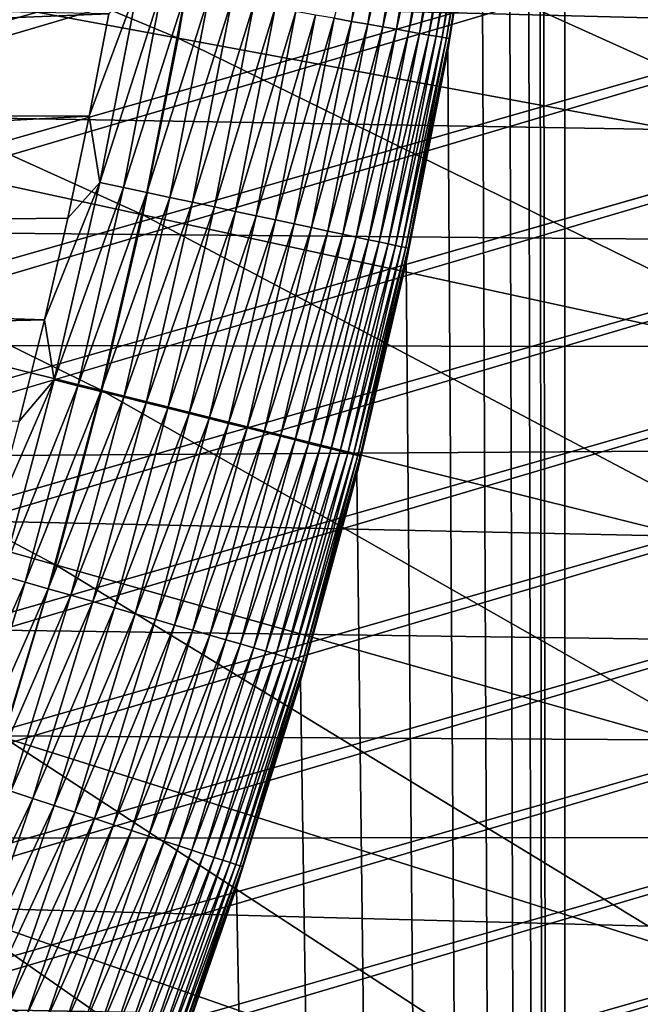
# Model space of a CAD drawing. Header units: millimetres. Extents: x -50 to 50, y -50 to 50.
# Tile 265 of 562: x 8.2 to 9.1, y -3 to -1.5. Entities that reach past the tile are written whole.
import ezdxf

# ---------------------------------------------------------------- set-up
doc = ezdxf.new("R2010")
doc.units = ezdxf.units.MM
doc.header["$LTSCALE"] = 65.185185
for name, color, linetype in [('1', 7, 'CONTINUOUS'), ('2', 7, 'CONTINUOUS'), ('24', 7, 'CONTINUOUS'), ('3', 7, 'CONTINUOUS'), ('37', 7, 'CONTINUOUS'), ('5', 7, 'CONTINUOUS'), ('89', 7, 'CONTINUOUS')]:
    doc.layers.add(name, color=color, linetype=linetype)

msp = doc.modelspace()

# ---------------------------------------------------------------- linework, layer by layer
at = {"layer": '1', "color": 7, "linetype": 'Continuous', "true_color": 0xf5f5f5}
for points in [[(29.2184, -1.3603), (29.1788, -2.0398), (4.9902, -1.4263), (29.2184, -1.3603)], [(4.9902, -1.4263), (29.1788, -2.0398), (4.9295, -1.6236), (4.9902, -1.4263)], [(4.9295, -1.6236), (29.1788, -2.0398), (4.8611, -1.8183), (4.9295, -1.6236)], [(4.8611, -1.8183), (29.1788, -2.0398), (4.7849, -2.0101), (4.8611, -1.8183)], [(4.7849, -2.0101), (29.1788, -2.0398), (4.7012, -2.1988), (4.7849, -2.0101)], [(29.1788, -2.0398), (29.1234, -2.7183), (4.7012, -2.1988), (29.1788, -2.0398)], [(4.7012, -2.1988), (29.1234, -2.7183), (4.6101, -2.3839), (4.7012, -2.1988)], [(4.6101, -2.3839), (29.1234, -2.7183), (4.5117, -2.5654), (4.6101, -2.3839)], [(4.5117, -2.5654), (29.1234, -2.7183), (4.4061, -2.7427), (4.5117, -2.5654)], [(29.1234, -2.7183), (29.0523, -3.3952), (4.4061, -2.7427), (29.1234, -2.7183)], [(4.4061, -2.7427), (29.0523, -3.3952), (4.2936, -2.9157), (4.4061, -2.7427)], [(4.2936, -2.9157), (29.0523, -3.3952), (4.1743, -3.0841), (4.2936, -2.9157)]]:
    msp.add_3dface(points, dxfattribs=at)
at = {"layer": '2', "color": 7, "linetype": 'Continuous', "true_color": 0xf5f5f5}
for points in [[(9.0311, -27.8209, 4.3), (9.0332, 21.9781, 4.3), (9, 0, 4.3), (9.0311, -27.8209, 4.3)], [(9.6708, -27.605, 4.3), (9.0332, 21.9781, 4.3), (9.0311, -27.8209, 4.3), (9.6708, -27.605, 4.3)], [(9.0893, 21.8128, 4.3), (9.0332, 21.9781, 4.3), (9.6708, -27.605, 4.3), (9.0893, 21.8128, 4.3)], [(9.1526, 21.6502, 4.3), (9.0893, 21.8128, 4.3), (9.6708, -27.605, 4.3), (9.1526, 21.6502, 4.3)], [(9, 0, 4.3), (8.9944, -0.3178, 4.3), (9.0311, -27.8209, 4.3), (9, 0, 4.3)], [(8.9944, -0.3178, 4.3), (8.9776, -0.6348, 4.3), (9.0311, -27.8209, 4.3), (8.9944, -0.3178, 4.3)], [(8.9776, -0.6348, 4.3), (8.9496, -0.9513, 4.3), (9.0311, -27.8209, 4.3), (8.9776, -0.6348, 4.3)], [(8.9496, -0.9513, 4.3), (8.9104, -1.2665, 4.3), (9.0311, -27.8209, 4.3), (8.9496, -0.9513, 4.3)], [(8.9104, -1.2665, 4.3), (8.8602, -1.5802, 4.3), (9.0311, -27.8209, 4.3), (8.9104, -1.2665, 4.3)], [(8.8602, -1.5802, 4.3), (8.7989, -1.8919, 4.3), (9.0311, -27.8209, 4.3), (8.8602, -1.5802, 4.3)], [(8.7989, -1.8919, 4.3), (8.7266, -2.2013, 4.3), (9.0311, -27.8209, 4.3), (8.7989, -1.8919, 4.3)], [(8.7266, -2.2013, 4.3), (8.6435, -2.5079, 4.3), (9.0311, -27.8209, 4.3), (8.7266, -2.2013, 4.3)], [(8.6435, -2.5079, 4.3), (8.5496, -2.8113, 4.3), (9.0311, -27.8209, 4.3), (8.6435, -2.5079, 4.3)], [(8.5496, -2.8113, 4.3), (8.4451, -3.1113, 4.3), (9.0311, -27.8209, 4.3), (8.5496, -2.8113, 4.3)]]:
    msp.add_3dface(points, dxfattribs=at)
at = {"layer": '24', "color": 7, "linetype": 'Continuous', "true_color": 0xf5f5f5}
for points in [[(8.7671, -1.2321, 10.5538), (8.693, -1.5328, 10.5781), (8.7188, -1.5374, 10.5538), (8.7671, -1.2321, 10.5538)], [(8.7671, -1.2321, 10.5538), (8.7188, -1.5374, 10.5538), (8.7913, -1.2355, 10.5277), (8.7671, -1.2321, 10.5538)], [(8.7913, -1.2355, 10.5277), (8.7188, -1.5374, 10.5538), (8.7428, -1.5416, 10.5277), (8.7913, -1.2355, 10.5277)], [(8.7913, -1.2355, 10.5277), (8.7428, -1.5416, 10.5277), (8.8135, -1.2387, 10.4999), (8.7913, -1.2355, 10.5277)], [(8.8135, -1.2387, 10.4999), (8.7428, -1.5416, 10.5277), (8.7649, -1.5455, 10.4999), (8.8135, -1.2387, 10.4999)], [(8.8135, -1.2387, 10.4999), (8.7649, -1.5455, 10.4999), (8.8337, -1.2415, 10.4705), (8.8135, -1.2387, 10.4999)], [(8.8337, -1.2415, 10.4705), (8.7649, -1.5455, 10.4999), (8.785, -1.549, 10.4705), (8.8337, -1.2415, 10.4705)], [(8.8337, -1.2415, 10.4705), (8.785, -1.549, 10.4705), (8.8517, -1.244, 10.4398), (8.8337, -1.2415, 10.4705)], [(8.8517, -1.244, 10.4398), (8.785, -1.549, 10.4705), (8.8029, -1.5522, 10.4398), (8.8517, -1.244, 10.4398)], [(8.8517, -1.244, 10.4398), (8.8029, -1.5522, 10.4398), (8.8676, -1.2463, 10.4079), (8.8517, -1.244, 10.4398)], [(8.8676, -1.2463, 10.4079), (8.8029, -1.5522, 10.4398), (8.8187, -1.555, 10.4079), (8.8676, -1.2463, 10.4079)], [(8.8676, -1.2463, 10.4079), (8.8187, -1.555, 10.4079), (8.8811, -1.2482, 10.3749), (8.8676, -1.2463, 10.4079)], [(8.8811, -1.2482, 10.3749), (8.8187, -1.555, 10.4079), (8.8322, -1.5574, 10.3749), (8.8811, -1.2482, 10.3749)], [(8.8811, -1.2482, 10.3749), (8.8322, -1.5574, 10.3749), (8.8923, -1.2497, 10.341), (8.8811, -1.2482, 10.3749)], [(8.8923, -1.2497, 10.341), (8.8322, -1.5574, 10.3749), (8.8433, -1.5593, 10.341), (8.8923, -1.2497, 10.341)], [(8.8923, -1.2497, 10.341), (8.8433, -1.5593, 10.341), (8.9011, -1.251, 10.3064), (8.8923, -1.2497, 10.341)], [(8.9011, -1.251, 10.3064), (8.8433, -1.5593, 10.341), (8.852, -1.5608, 10.3064), (8.9011, -1.251, 10.3064)], [(8.9011, -1.251, 10.3064), (8.852, -1.5608, 10.3064), (8.9074, -1.2518, 10.2712), (8.9011, -1.251, 10.3064)], [(8.9074, -1.2518, 10.2712), (8.852, -1.5608, 10.3064), (8.8583, -1.5619, 10.2712), (8.9074, -1.2518, 10.2712)], [(8.9074, -1.2518, 10.2712), (8.8583, -1.5619, 10.2712), (8.9112, -1.2524, 10.2357), (8.9074, -1.2518, 10.2712)], [(8.9112, -1.2524, 10.2357), (8.8583, -1.5619, 10.2712), (8.862, -1.5626, 10.2357), (8.9112, -1.2524, 10.2357)], [(8.9104, -1.2665, 10.2), (8.9112, -1.2524, 10.2357), (8.862, -1.5626, 10.2357), (8.9104, -1.2665, 10.2)], [(8.8602, -1.5802, 10.2), (8.9104, -1.2665, 10.2), (8.862, -1.5626, 10.2357), (8.8602, -1.5802, 10.2)], [(8.4053, -1.4821, 10.6988), (8.333, -1.6767, 10.7), (8.3484, -1.7745, 10.6988), (8.4053, -1.4821, 10.6988)], [(8.3619, -1.526, 10.7), (8.333, -1.6767, 10.7), (8.4053, -1.4821, 10.6988), (8.3619, -1.526, 10.7)], [(8.4053, -1.4821, 10.6988), (8.3484, -1.7745, 10.6988), (8.4403, -1.4882, 10.695), (8.4053, -1.4821, 10.6988)], [(8.4403, -1.4882, 10.695), (8.3484, -1.7745, 10.6988), (8.3832, -1.7819, 10.695), (8.4403, -1.4882, 10.695)], [(8.4403, -1.4882, 10.695), (8.3832, -1.7819, 10.695), (8.4749, -1.4944, 10.6887), (8.4403, -1.4882, 10.695)], [(8.4749, -1.4944, 10.6887), (8.3832, -1.7819, 10.695), (8.4176, -1.7892, 10.6887), (8.4749, -1.4944, 10.6887)], [(8.4749, -1.4944, 10.6887), (8.4176, -1.7892, 10.6887), (8.509, -1.5004, 10.6799), (8.4749, -1.4944, 10.6887)], [(8.509, -1.5004, 10.6799), (8.4176, -1.7892, 10.6887), (8.4515, -1.7964, 10.6799), (8.509, -1.5004, 10.6799)], [(8.509, -1.5004, 10.6799), (8.4515, -1.7964, 10.6799), (8.5424, -1.5063, 10.6687), (8.509, -1.5004, 10.6799)], [(8.5424, -1.5063, 10.6687), (8.4515, -1.7964, 10.6799), (8.4846, -1.8035, 10.6687), (8.5424, -1.5063, 10.6687)], [(8.5424, -1.5063, 10.6687), (8.4846, -1.8035, 10.6687), (8.5749, -1.512, 10.655), (8.5424, -1.5063, 10.6687)], [(8.5749, -1.512, 10.655), (8.4846, -1.8035, 10.6687), (8.5169, -1.8103, 10.655), (8.5749, -1.512, 10.655)], [(8.5749, -1.512, 10.655), (8.5169, -1.8103, 10.655), (8.6064, -1.5175, 10.6391), (8.5749, -1.512, 10.655)], [(8.6064, -1.5175, 10.6391), (8.5169, -1.8103, 10.655), (8.5482, -1.817, 10.6391), (8.6064, -1.5175, 10.6391)], [(8.6064, -1.5175, 10.6391), (8.5482, -1.817, 10.6391), (8.6367, -1.5229, 10.6209), (8.6064, -1.5175, 10.6391)], [(8.6367, -1.5229, 10.6209), (8.5482, -1.817, 10.6391), (8.5783, -1.8234, 10.6209), (8.6367, -1.5229, 10.6209)], [(8.6367, -1.5229, 10.6209), (8.5783, -1.8234, 10.6209), (8.6656, -1.528, 10.6005), (8.6367, -1.5229, 10.6209)], [(8.6656, -1.528, 10.6005), (8.5783, -1.8234, 10.6209), (8.607, -1.8295, 10.6005), (8.6656, -1.528, 10.6005)], [(8.6656, -1.528, 10.6005), (8.607, -1.8295, 10.6005), (8.693, -1.5328, 10.5781), (8.6656, -1.528, 10.6005)], [(8.693, -1.5328, 10.5781), (8.607, -1.8295, 10.6005), (8.6342, -1.8353, 10.5781), (8.693, -1.5328, 10.5781)], [(8.693, -1.5328, 10.5781), (8.6342, -1.8353, 10.5781), (8.7188, -1.5374, 10.5538), (8.693, -1.5328, 10.5781)], [(8.7188, -1.5374, 10.5538), (8.6342, -1.8353, 10.5781), (8.6598, -1.8407, 10.5538), (8.7188, -1.5374, 10.5538)], [(8.7188, -1.5374, 10.5538), (8.6598, -1.8407, 10.5538), (8.7428, -1.5416, 10.5277), (8.7188, -1.5374, 10.5538)], [(8.7428, -1.5416, 10.5277), (8.6598, -1.8407, 10.5538), (8.6837, -1.8458, 10.5277), (8.7428, -1.5416, 10.5277)], [(8.7428, -1.5416, 10.5277), (8.6837, -1.8458, 10.5277), (8.7649, -1.5455, 10.4999), (8.7428, -1.5416, 10.5277)], [(8.7649, -1.5455, 10.4999), (8.6837, -1.8458, 10.5277), (8.7056, -1.8504, 10.4999), (8.7649, -1.5455, 10.4999)], [(8.7649, -1.5455, 10.4999), (8.7056, -1.8504, 10.4999), (8.785, -1.549, 10.4705), (8.7649, -1.5455, 10.4999)], [(8.785, -1.549, 10.4705), (8.7056, -1.8504, 10.4999), (8.7256, -1.8547, 10.4705), (8.785, -1.549, 10.4705)], [(8.785, -1.549, 10.4705), (8.7256, -1.8547, 10.4705), (8.8029, -1.5522, 10.4398), (8.785, -1.549, 10.4705)], [(8.8029, -1.5522, 10.4398), (8.7256, -1.8547, 10.4705), (8.7434, -1.8585, 10.4398), (8.8029, -1.5522, 10.4398)], [(8.8029, -1.5522, 10.4398), (8.7434, -1.8585, 10.4398), (8.8187, -1.555, 10.4079), (8.8029, -1.5522, 10.4398)], [(8.8187, -1.555, 10.4079), (8.7434, -1.8585, 10.4398), (8.7591, -1.8618, 10.4079), (8.8187, -1.555, 10.4079)], [(8.8187, -1.555, 10.4079), (8.7591, -1.8618, 10.4079), (8.8322, -1.5574, 10.3749), (8.8187, -1.555, 10.4079)], [(8.8322, -1.5574, 10.3749), (8.7591, -1.8618, 10.4079), (8.7724, -1.8646, 10.3749), (8.8322, -1.5574, 10.3749)], [(8.8322, -1.5574, 10.3749), (8.7724, -1.8646, 10.3749), (8.8433, -1.5593, 10.341), (8.8322, -1.5574, 10.3749)], [(8.8433, -1.5593, 10.341), (8.7724, -1.8646, 10.3749), (8.7835, -1.867, 10.341), (8.8433, -1.5593, 10.341)], [(8.8433, -1.5593, 10.341), (8.7835, -1.867, 10.341), (8.852, -1.5608, 10.3064), (8.8433, -1.5593, 10.341)], [(8.852, -1.5608, 10.3064), (8.7835, -1.867, 10.341), (8.7921, -1.8688, 10.3064), (8.852, -1.5608, 10.3064)], [(8.852, -1.5608, 10.3064), (8.7921, -1.8688, 10.3064), (8.8583, -1.5619, 10.2712), (8.852, -1.5608, 10.3064)], [(8.8583, -1.5619, 10.2712), (8.7921, -1.8688, 10.3064), (8.7983, -1.8701, 10.2712), (8.8583, -1.5619, 10.2712)], [(8.8583, -1.5619, 10.2712), (8.7983, -1.8701, 10.2712), (8.862, -1.5626, 10.2357), (8.8583, -1.5619, 10.2712)], [(8.862, -1.5626, 10.2357), (8.7983, -1.8701, 10.2712), (8.8021, -1.8709, 10.2357), (8.862, -1.5626, 10.2357)], [(8.8602, -1.5802, 10.2), (8.862, -1.5626, 10.2357), (8.8021, -1.8709, 10.2357), (8.8602, -1.5802, 10.2)], [(8.7989, -1.8919, 10.2), (8.8602, -1.5802, 10.2), (8.8021, -1.8709, 10.2357), (8.7989, -1.8919, 10.2)], [(8.333, -1.6767, 10.7), (8.3014, -1.8269, 10.7), (8.3484, -1.7745, 10.6988), (8.333, -1.6767, 10.7)], [(8.3484, -1.7745, 10.6988), (8.267, -1.9765, 10.7), (8.2814, -2.0648, 10.6988), (8.3484, -1.7745, 10.6988)], [(8.3014, -1.8269, 10.7), (8.267, -1.9765, 10.7), (8.3484, -1.7745, 10.6988), (8.3014, -1.8269, 10.7)], [(8.3484, -1.7745, 10.6988), (8.2814, -2.0648, 10.6988), (8.3832, -1.7819, 10.695), (8.3484, -1.7745, 10.6988)], [(8.3832, -1.7819, 10.695), (8.2814, -2.0648, 10.6988), (8.3159, -2.0734, 10.695), (8.3832, -1.7819, 10.695)], [(8.3832, -1.7819, 10.695), (8.3159, -2.0734, 10.695), (8.4176, -1.7892, 10.6887), (8.3832, -1.7819, 10.695)], [(8.4176, -1.7892, 10.6887), (8.3159, -2.0734, 10.695), (8.35, -2.0819, 10.6887), (8.4176, -1.7892, 10.6887)], [(8.4176, -1.7892, 10.6887), (8.35, -2.0819, 10.6887), (8.4515, -1.7964, 10.6799), (8.4176, -1.7892, 10.6887)], [(8.4515, -1.7964, 10.6799), (8.35, -2.0819, 10.6887), (8.3836, -2.0903, 10.6799), (8.4515, -1.7964, 10.6799)], [(8.4515, -1.7964, 10.6799), (8.3836, -2.0903, 10.6799), (8.4846, -1.8035, 10.6687), (8.4515, -1.7964, 10.6799)], [(8.4846, -1.8035, 10.6687), (8.3836, -2.0903, 10.6799), (8.4165, -2.0985, 10.6687), (8.4846, -1.8035, 10.6687)], [(8.4846, -1.8035, 10.6687), (8.4165, -2.0985, 10.6687), (8.5169, -1.8103, 10.655), (8.4846, -1.8035, 10.6687)], [(8.5169, -1.8103, 10.655), (8.4165, -2.0985, 10.6687), (8.4486, -2.1065, 10.655), (8.5169, -1.8103, 10.655)], [(8.5169, -1.8103, 10.655), (8.4486, -2.1065, 10.655), (8.5482, -1.817, 10.6391), (8.5169, -1.8103, 10.655)], [(8.5482, -1.817, 10.6391), (8.4486, -2.1065, 10.655), (8.4796, -2.1142, 10.6391), (8.5482, -1.817, 10.6391)], [(8.5482, -1.817, 10.6391), (8.4796, -2.1142, 10.6391), (8.5783, -1.8234, 10.6209), (8.5482, -1.817, 10.6391)], [(8.5783, -1.8234, 10.6209), (8.4796, -2.1142, 10.6391), (8.5094, -2.1216, 10.6209), (8.5783, -1.8234, 10.6209)], [(8.5783, -1.8234, 10.6209), (8.5094, -2.1216, 10.6209), (8.607, -1.8295, 10.6005), (8.5783, -1.8234, 10.6209)], [(8.607, -1.8295, 10.6005), (8.5094, -2.1216, 10.6209), (8.5379, -2.1287, 10.6005), (8.607, -1.8295, 10.6005)], [(8.607, -1.8295, 10.6005), (8.5379, -2.1287, 10.6005), (8.6342, -1.8353, 10.5781), (8.607, -1.8295, 10.6005)], [(8.6342, -1.8353, 10.5781), (8.5379, -2.1287, 10.6005), (8.5649, -2.1355, 10.5781), (8.6342, -1.8353, 10.5781)], [(8.6342, -1.8353, 10.5781), (8.5649, -2.1355, 10.5781), (8.6598, -1.8407, 10.5538), (8.6342, -1.8353, 10.5781)], [(8.6598, -1.8407, 10.5538), (8.5649, -2.1355, 10.5781), (8.5903, -2.1418, 10.5538), (8.6598, -1.8407, 10.5538)], [(8.6598, -1.8407, 10.5538), (8.5903, -2.1418, 10.5538), (8.6837, -1.8458, 10.5277), (8.6598, -1.8407, 10.5538)], [(8.6837, -1.8458, 10.5277), (8.5903, -2.1418, 10.5538), (8.614, -2.1477, 10.5277), (8.6837, -1.8458, 10.5277)], [(8.6837, -1.8458, 10.5277), (8.614, -2.1477, 10.5277), (8.7056, -1.8504, 10.4999), (8.6837, -1.8458, 10.5277)], [(8.7056, -1.8504, 10.4999), (8.614, -2.1477, 10.5277), (8.6357, -2.1531, 10.4999), (8.7056, -1.8504, 10.4999)], [(8.7056, -1.8504, 10.4999), (8.6357, -2.1531, 10.4999), (8.7256, -1.8547, 10.4705), (8.7056, -1.8504, 10.4999)], [(8.7256, -1.8547, 10.4705), (8.6357, -2.1531, 10.4999), (8.6555, -2.1581, 10.4705), (8.7256, -1.8547, 10.4705)], [(8.7256, -1.8547, 10.4705), (8.6555, -2.1581, 10.4705), (8.7434, -1.8585, 10.4398), (8.7256, -1.8547, 10.4705)], [(8.7434, -1.8585, 10.4398), (8.6555, -2.1581, 10.4705), (8.6732, -2.1625, 10.4398), (8.7434, -1.8585, 10.4398)], [(8.7434, -1.8585, 10.4398), (8.6732, -2.1625, 10.4398), (8.7591, -1.8618, 10.4079), (8.7434, -1.8585, 10.4398)], [(8.7591, -1.8618, 10.4079), (8.6732, -2.1625, 10.4398), (8.6887, -2.1663, 10.4079), (8.7591, -1.8618, 10.4079)], [(8.7591, -1.8618, 10.4079), (8.6887, -2.1663, 10.4079), (8.7724, -1.8646, 10.3749), (8.7591, -1.8618, 10.4079)], [(8.7724, -1.8646, 10.3749), (8.6887, -2.1663, 10.4079), (8.702, -2.1697, 10.3749), (8.7724, -1.8646, 10.3749)], [(8.7724, -1.8646, 10.3749), (8.702, -2.1697, 10.3749), (8.7835, -1.867, 10.341), (8.7724, -1.8646, 10.3749)], [(8.7835, -1.867, 10.341), (8.702, -2.1697, 10.3749), (8.713, -2.1724, 10.341), (8.7835, -1.867, 10.341)], [(8.7835, -1.867, 10.341), (8.713, -2.1724, 10.341), (8.7921, -1.8688, 10.3064), (8.7835, -1.867, 10.341)], [(8.7921, -1.8688, 10.3064), (8.713, -2.1724, 10.341), (8.7216, -2.1745, 10.3064), (8.7921, -1.8688, 10.3064)], [(8.7921, -1.8688, 10.3064), (8.7216, -2.1745, 10.3064), (8.7983, -1.8701, 10.2712), (8.7921, -1.8688, 10.3064)], [(8.7983, -1.8701, 10.2712), (8.7216, -2.1745, 10.3064), (8.7277, -2.1761, 10.2712), (8.7983, -1.8701, 10.2712)], [(8.7983, -1.8701, 10.2712), (8.7277, -2.1761, 10.2712), (8.8021, -1.8709, 10.2357), (8.7983, -1.8701, 10.2712)], [(8.8021, -1.8709, 10.2357), (8.7277, -2.1761, 10.2712), (8.7314, -2.177, 10.2357), (8.8021, -1.8709, 10.2357)], [(8.7989, -1.8919, 10.2), (8.8021, -1.8709, 10.2357), (8.7314, -2.177, 10.2357), (8.7989, -1.8919, 10.2)], [(8.7267, -2.2013, 10.2), (8.7989, -1.8919, 10.2), (8.7314, -2.177, 10.2357), (8.7267, -2.2013, 10.2)], [(8.267, -1.9765, 10.7), (8.23, -2.1254, 10.7), (8.2814, -2.0648, 10.6988), (8.267, -1.9765, 10.7)], [(8.2814, -2.0648, 10.6988), (8.1903, -2.2736, 10.7), (8.2043, -2.3526, 10.6988), (8.2814, -2.0648, 10.6988)], [(8.23, -2.1254, 10.7), (8.1903, -2.2736, 10.7), (8.2814, -2.0648, 10.6988), (8.23, -2.1254, 10.7)], [(8.2814, -2.0648, 10.6988), (8.2043, -2.3526, 10.6988), (8.3159, -2.0734, 10.695), (8.2814, -2.0648, 10.6988)], [(8.3159, -2.0734, 10.695), (8.2043, -2.3526, 10.6988), (8.2385, -2.3623, 10.695), (8.3159, -2.0734, 10.695)], [(8.3159, -2.0734, 10.695), (8.2385, -2.3623, 10.695), (8.35, -2.0819, 10.6887), (8.3159, -2.0734, 10.695)], [(8.35, -2.0819, 10.6887), (8.2385, -2.3623, 10.695), (8.2723, -2.372, 10.6887), (8.35, -2.0819, 10.6887)], [(8.35, -2.0819, 10.6887), (8.2723, -2.372, 10.6887), (8.3836, -2.0903, 10.6799), (8.35, -2.0819, 10.6887)], [(8.3836, -2.0903, 10.6799), (8.2723, -2.372, 10.6887), (8.3056, -2.3816, 10.6799), (8.3836, -2.0903, 10.6799)], [(8.3836, -2.0903, 10.6799), (8.3056, -2.3816, 10.6799), (8.4165, -2.0985, 10.6687), (8.3836, -2.0903, 10.6799)], [(8.4165, -2.0985, 10.6687), (8.3056, -2.3816, 10.6799), (8.3382, -2.3909, 10.6687), (8.4165, -2.0985, 10.6687)], [(8.4165, -2.0985, 10.6687), (8.3382, -2.3909, 10.6687), (8.4486, -2.1065, 10.655), (8.4165, -2.0985, 10.6687)], [(8.4486, -2.1065, 10.655), (8.3382, -2.3909, 10.6687), (8.3699, -2.4, 10.655), (8.4486, -2.1065, 10.655)], [(8.4486, -2.1065, 10.655), (8.3699, -2.4, 10.655), (8.4796, -2.1142, 10.6391), (8.4486, -2.1065, 10.655)], [(8.4796, -2.1142, 10.6391), (8.3699, -2.4, 10.655), (8.4006, -2.4088, 10.6391), (8.4796, -2.1142, 10.6391)], [(8.4796, -2.1142, 10.6391), (8.4006, -2.4088, 10.6391), (8.5094, -2.1216, 10.6209), (8.4796, -2.1142, 10.6391)], [(8.5094, -2.1216, 10.6209), (8.4006, -2.4088, 10.6391), (8.4302, -2.4173, 10.6209), (8.5094, -2.1216, 10.6209)], [(8.5094, -2.1216, 10.6209), (8.4302, -2.4173, 10.6209), (8.5379, -2.1287, 10.6005), (8.5094, -2.1216, 10.6209)], [(8.5379, -2.1287, 10.6005), (8.4302, -2.4173, 10.6209), (8.4584, -2.4254, 10.6005), (8.5379, -2.1287, 10.6005)], [(8.5379, -2.1287, 10.6005), (8.4584, -2.4254, 10.6005), (8.5649, -2.1355, 10.5781), (8.5379, -2.1287, 10.6005)], [(8.5649, -2.1355, 10.5781), (8.4584, -2.4254, 10.6005), (8.4852, -2.4331, 10.5781), (8.5649, -2.1355, 10.5781)], [(8.5649, -2.1355, 10.5781), (8.4852, -2.4331, 10.5781), (8.5903, -2.1418, 10.5538), (8.5649, -2.1355, 10.5781)], [(8.5903, -2.1418, 10.5538), (8.4852, -2.4331, 10.5781), (8.5103, -2.4403, 10.5538), (8.5903, -2.1418, 10.5538)], [(8.5903, -2.1418, 10.5538), (8.5103, -2.4403, 10.5538), (8.614, -2.1477, 10.5277), (8.5903, -2.1418, 10.5538)], [(8.614, -2.1477, 10.5277), (8.5103, -2.4403, 10.5538), (8.5338, -2.447, 10.5277), (8.614, -2.1477, 10.5277)], [(8.614, -2.1477, 10.5277), (8.5338, -2.447, 10.5277), (8.6357, -2.1531, 10.4999), (8.614, -2.1477, 10.5277)], [(8.6357, -2.1531, 10.4999), (8.5338, -2.447, 10.5277), (8.5553, -2.4532, 10.4999), (8.6357, -2.1531, 10.4999)], [(8.6357, -2.1531, 10.4999), (8.5553, -2.4532, 10.4999), (8.6555, -2.1581, 10.4705), (8.6357, -2.1531, 10.4999)], [(8.6555, -2.1581, 10.4705), (8.5553, -2.4532, 10.4999), (8.5749, -2.4588, 10.4705), (8.6555, -2.1581, 10.4705)], [(8.6555, -2.1581, 10.4705), (8.5749, -2.4588, 10.4705), (8.6732, -2.1625, 10.4398), (8.6555, -2.1581, 10.4705)], [(8.6732, -2.1625, 10.4398), (8.5749, -2.4588, 10.4705), (8.5925, -2.4638, 10.4398), (8.6732, -2.1625, 10.4398)], [(8.6732, -2.1625, 10.4398), (8.5925, -2.4638, 10.4398), (8.6887, -2.1663, 10.4079), (8.6732, -2.1625, 10.4398)], [(8.6887, -2.1663, 10.4079), (8.5925, -2.4638, 10.4398), (8.6079, -2.4683, 10.4079), (8.6887, -2.1663, 10.4079)], [(8.6887, -2.1663, 10.4079), (8.6079, -2.4683, 10.4079), (8.702, -2.1697, 10.3749), (8.6887, -2.1663, 10.4079)], [(8.702, -2.1697, 10.3749), (8.6079, -2.4683, 10.4079), (8.621, -2.472, 10.3749), (8.702, -2.1697, 10.3749)], [(8.702, -2.1697, 10.3749), (8.621, -2.472, 10.3749), (8.713, -2.1724, 10.341), (8.702, -2.1697, 10.3749)], [(8.713, -2.1724, 10.341), (8.621, -2.472, 10.3749), (8.6319, -2.4751, 10.341), (8.713, -2.1724, 10.341)], [(8.713, -2.1724, 10.341), (8.6319, -2.4751, 10.341), (8.7216, -2.1745, 10.3064), (8.713, -2.1724, 10.341)], [(8.7216, -2.1745, 10.3064), (8.6319, -2.4751, 10.341), (8.6404, -2.4776, 10.3064), (8.7216, -2.1745, 10.3064)], [(8.7216, -2.1745, 10.3064), (8.6404, -2.4776, 10.3064), (8.7277, -2.1761, 10.2712), (8.7216, -2.1745, 10.3064)], [(8.7277, -2.1761, 10.2712), (8.6404, -2.4776, 10.3064), (8.6465, -2.4793, 10.2712), (8.7277, -2.1761, 10.2712)], [(8.7277, -2.1761, 10.2712), (8.6465, -2.4793, 10.2712), (8.7314, -2.177, 10.2357), (8.7277, -2.1761, 10.2712)], [(8.7314, -2.177, 10.2357), (8.6465, -2.4793, 10.2712), (8.6501, -2.4804, 10.2357), (8.7314, -2.177, 10.2357)], [(8.7267, -2.2013, 10.2), (8.7314, -2.177, 10.2357), (8.6501, -2.4804, 10.2357), (8.7267, -2.2013, 10.2)], [(8.6435, -2.5079, 10.2), (8.7267, -2.2013, 10.2), (8.6501, -2.4804, 10.2357), (8.6435, -2.5079, 10.2)], [(8.2043, -2.3526, 10.6988), (8.1172, -2.6374, 10.6988), (8.2385, -2.3623, 10.695), (8.2043, -2.3526, 10.6988)], [(8.2385, -2.3623, 10.695), (8.1172, -2.6374, 10.6988), (8.151, -2.6484, 10.695), (8.2385, -2.3623, 10.695)], [(8.2385, -2.3623, 10.695), (8.151, -2.6484, 10.695), (8.2723, -2.372, 10.6887), (8.2385, -2.3623, 10.695)], [(8.2723, -2.372, 10.6887), (8.151, -2.6484, 10.695), (8.1845, -2.6593, 10.6887), (8.2723, -2.372, 10.6887)], [(8.2723, -2.372, 10.6887), (8.1845, -2.6593, 10.6887), (8.3056, -2.3816, 10.6799), (8.2723, -2.372, 10.6887)], [(8.3056, -2.3816, 10.6799), (8.1845, -2.6593, 10.6887), (8.2174, -2.67, 10.6799), (8.3056, -2.3816, 10.6799)], [(8.3056, -2.3816, 10.6799), (8.2174, -2.67, 10.6799), (8.3382, -2.3909, 10.6687), (8.3056, -2.3816, 10.6799)], [(8.3382, -2.3909, 10.6687), (8.2174, -2.67, 10.6799), (8.2497, -2.6805, 10.6687), (8.3382, -2.3909, 10.6687)], [(8.3382, -2.3909, 10.6687), (8.2497, -2.6805, 10.6687), (8.3699, -2.4, 10.655), (8.3382, -2.3909, 10.6687)], [(8.3699, -2.4, 10.655), (8.2497, -2.6805, 10.6687), (8.2811, -2.6907, 10.655), (8.3699, -2.4, 10.655)], [(8.3699, -2.4, 10.655), (8.2811, -2.6907, 10.655), (8.4006, -2.4088, 10.6391), (8.3699, -2.4, 10.655)], [(8.4006, -2.4088, 10.6391), (8.2811, -2.6907, 10.655), (8.3115, -2.7006, 10.6391), (8.4006, -2.4088, 10.6391)], [(8.4006, -2.4088, 10.6391), (8.3115, -2.7006, 10.6391), (8.4302, -2.4173, 10.6209), (8.4006, -2.4088, 10.6391)], [(8.4302, -2.4173, 10.6209), (8.3115, -2.7006, 10.6391), (8.3407, -2.7101, 10.6209), (8.4302, -2.4173, 10.6209)], [(8.4302, -2.4173, 10.6209), (8.3407, -2.7101, 10.6209), (8.4584, -2.4254, 10.6005), (8.4302, -2.4173, 10.6209)], [(8.4584, -2.4254, 10.6005), (8.3407, -2.7101, 10.6209), (8.3686, -2.7191, 10.6005), (8.4584, -2.4254, 10.6005)], [(8.4584, -2.4254, 10.6005), (8.3686, -2.7191, 10.6005), (8.4852, -2.4331, 10.5781), (8.4584, -2.4254, 10.6005)], [(8.4852, -2.4331, 10.5781), (8.3686, -2.7191, 10.6005), (8.3951, -2.7277, 10.5781), (8.4852, -2.4331, 10.5781)], [(8.4852, -2.4331, 10.5781), (8.3951, -2.7277, 10.5781), (8.5103, -2.4403, 10.5538), (8.4852, -2.4331, 10.5781)], [(8.5103, -2.4403, 10.5538), (8.3951, -2.7277, 10.5781), (8.42, -2.7358, 10.5538), (8.5103, -2.4403, 10.5538)], [(8.5103, -2.4403, 10.5538), (8.42, -2.7358, 10.5538), (8.5338, -2.447, 10.5277), (8.5103, -2.4403, 10.5538)], [(8.5338, -2.447, 10.5277), (8.42, -2.7358, 10.5538), (8.4432, -2.7433, 10.5277), (8.5338, -2.447, 10.5277)], [(8.5338, -2.447, 10.5277), (8.4432, -2.7433, 10.5277), (8.5553, -2.4532, 10.4999), (8.5338, -2.447, 10.5277)], [(8.5553, -2.4532, 10.4999), (8.4432, -2.7433, 10.5277), (8.4645, -2.7503, 10.4999), (8.5553, -2.4532, 10.4999)], [(8.5553, -2.4532, 10.4999), (8.4645, -2.7503, 10.4999), (8.5749, -2.4588, 10.4705), (8.5553, -2.4532, 10.4999)], [(8.5749, -2.4588, 10.4705), (8.4645, -2.7503, 10.4999), (8.4839, -2.7566, 10.4705), (8.5749, -2.4588, 10.4705)], [(8.5749, -2.4588, 10.4705), (8.4839, -2.7566, 10.4705), (8.5925, -2.4638, 10.4398), (8.5749, -2.4588, 10.4705)], [(8.5925, -2.4638, 10.4398), (8.4839, -2.7566, 10.4705), (8.5012, -2.7622, 10.4398), (8.5925, -2.4638, 10.4398)], [(8.5925, -2.4638, 10.4398), (8.5012, -2.7622, 10.4398), (8.6079, -2.4683, 10.4079), (8.5925, -2.4638, 10.4398)], [(8.6079, -2.4683, 10.4079), (8.5012, -2.7622, 10.4398), (8.5165, -2.7672, 10.4079), (8.6079, -2.4683, 10.4079)], [(8.6079, -2.4683, 10.4079), (8.5165, -2.7672, 10.4079), (8.621, -2.472, 10.3749), (8.6079, -2.4683, 10.4079)], [(8.621, -2.472, 10.3749), (8.5165, -2.7672, 10.4079), (8.5295, -2.7714, 10.3749), (8.621, -2.472, 10.3749)], [(8.621, -2.472, 10.3749), (8.5295, -2.7714, 10.3749), (8.6319, -2.4751, 10.341), (8.621, -2.472, 10.3749)], [(8.6319, -2.4751, 10.341), (8.5295, -2.7714, 10.3749), (8.5402, -2.7749, 10.341), (8.6319, -2.4751, 10.341)], [(8.6319, -2.4751, 10.341), (8.5402, -2.7749, 10.341), (8.6404, -2.4776, 10.3064), (8.6319, -2.4751, 10.341)], [(8.6404, -2.4776, 10.3064), (8.5402, -2.7749, 10.341), (8.5486, -2.7776, 10.3064), (8.6404, -2.4776, 10.3064)], [(8.6404, -2.4776, 10.3064), (8.5486, -2.7776, 10.3064), (8.6465, -2.4793, 10.2712), (8.6404, -2.4776, 10.3064)], [(8.6465, -2.4793, 10.2712), (8.5486, -2.7776, 10.3064), (8.5547, -2.7796, 10.2712), (8.6465, -2.4793, 10.2712)], [(8.6465, -2.4793, 10.2712), (8.5547, -2.7796, 10.2712), (8.6501, -2.4804, 10.2357), (8.6465, -2.4793, 10.2712)], [(8.6501, -2.4804, 10.2357), (8.5547, -2.7796, 10.2712), (8.5583, -2.7808, 10.2357), (8.6501, -2.4804, 10.2357)], [(8.6435, -2.5079, 10.2), (8.6501, -2.4804, 10.2357), (8.5583, -2.7808, 10.2357), (8.6435, -2.5079, 10.2)], [(8.5496, -2.8113, 10.2), (8.6435, -2.5079, 10.2), (8.5583, -2.7808, 10.2357), (8.5496, -2.8113, 10.2)], [(8.2174, -2.67, 10.6799), (8.1192, -2.9552, 10.6799), (8.2497, -2.6805, 10.6687), (8.2174, -2.67, 10.6799)], [(8.2497, -2.6805, 10.6687), (8.1192, -2.9552, 10.6799), (8.1511, -2.9668, 10.6687), (8.2497, -2.6805, 10.6687)], [(8.2497, -2.6805, 10.6687), (8.1511, -2.9668, 10.6687), (8.2811, -2.6907, 10.655), (8.2497, -2.6805, 10.6687)], [(8.2811, -2.6907, 10.655), (8.1511, -2.9668, 10.6687), (8.1821, -2.978, 10.655), (8.2811, -2.6907, 10.655)], [(8.2811, -2.6907, 10.655), (8.1821, -2.978, 10.655), (8.3115, -2.7006, 10.6391), (8.2811, -2.6907, 10.655)], [(8.3115, -2.7006, 10.6391), (8.1821, -2.978, 10.655), (8.2121, -2.989, 10.6391), (8.3115, -2.7006, 10.6391)], [(8.3115, -2.7006, 10.6391), (8.2121, -2.989, 10.6391), (8.3407, -2.7101, 10.6209), (8.3115, -2.7006, 10.6391)], [(8.3407, -2.7101, 10.6209), (8.2121, -2.989, 10.6391), (8.241, -2.9995, 10.6209), (8.3407, -2.7101, 10.6209)], [(8.3407, -2.7101, 10.6209), (8.241, -2.9995, 10.6209), (8.3686, -2.7191, 10.6005), (8.3407, -2.7101, 10.6209)], [(8.3686, -2.7191, 10.6005), (8.241, -2.9995, 10.6209), (8.2686, -3.0095, 10.6005), (8.3686, -2.7191, 10.6005)], [(8.3686, -2.7191, 10.6005), (8.2686, -3.0095, 10.6005), (8.3951, -2.7277, 10.5781), (8.3686, -2.7191, 10.6005)], [(8.3951, -2.7277, 10.5781), (8.2686, -3.0095, 10.6005), (8.2948, -3.0191, 10.5781), (8.3951, -2.7277, 10.5781)], [(8.3951, -2.7277, 10.5781), (8.2948, -3.0191, 10.5781), (8.42, -2.7358, 10.5538), (8.3951, -2.7277, 10.5781)], [(8.42, -2.7358, 10.5538), (8.2948, -3.0191, 10.5781), (8.3194, -3.028, 10.5538), (8.42, -2.7358, 10.5538)], [(8.42, -2.7358, 10.5538), (8.3194, -3.028, 10.5538), (8.4432, -2.7433, 10.5277), (8.42, -2.7358, 10.5538)], [(8.4432, -2.7433, 10.5277), (8.3194, -3.028, 10.5538), (8.3423, -3.0363, 10.5277), (8.4432, -2.7433, 10.5277)], [(8.4432, -2.7433, 10.5277), (8.3423, -3.0363, 10.5277), (8.4645, -2.7503, 10.4999), (8.4432, -2.7433, 10.5277)], [(8.4645, -2.7503, 10.4999), (8.3423, -3.0363, 10.5277), (8.3634, -3.044, 10.4999), (8.4645, -2.7503, 10.4999)], [(8.4645, -2.7503, 10.4999), (8.3634, -3.044, 10.4999), (8.4839, -2.7566, 10.4705), (8.4645, -2.7503, 10.4999)], [(8.4839, -2.7566, 10.4705), (8.3634, -3.044, 10.4999), (8.3825, -3.051, 10.4705), (8.4839, -2.7566, 10.4705)], [(8.4839, -2.7566, 10.4705), (8.3825, -3.051, 10.4705), (8.5012, -2.7622, 10.4398), (8.4839, -2.7566, 10.4705)], [(8.5012, -2.7622, 10.4398), (8.3825, -3.051, 10.4705), (8.3997, -3.0572, 10.4398), (8.5012, -2.7622, 10.4398)], [(8.5012, -2.7622, 10.4398), (8.3997, -3.0572, 10.4398), (8.5165, -2.7672, 10.4079), (8.5012, -2.7622, 10.4398)], [(8.5165, -2.7672, 10.4079), (8.3997, -3.0572, 10.4398), (8.4147, -3.0627, 10.4079), (8.5165, -2.7672, 10.4079)], [(8.5165, -2.7672, 10.4079), (8.4147, -3.0627, 10.4079), (8.5295, -2.7714, 10.3749), (8.5165, -2.7672, 10.4079)], [(8.5295, -2.7714, 10.3749), (8.4147, -3.0627, 10.4079), (8.4276, -3.0674, 10.3749), (8.5295, -2.7714, 10.3749)], [(8.5295, -2.7714, 10.3749), (8.4276, -3.0674, 10.3749), (8.5402, -2.7749, 10.341), (8.5295, -2.7714, 10.3749)], [(8.5402, -2.7749, 10.341), (8.4276, -3.0674, 10.3749), (8.4382, -3.0712, 10.341), (8.5402, -2.7749, 10.341)], [(8.5402, -2.7749, 10.341), (8.4382, -3.0712, 10.341), (8.5486, -2.7776, 10.3064), (8.5402, -2.7749, 10.341)], [(8.5486, -2.7776, 10.3064), (8.4382, -3.0712, 10.341), (8.4465, -3.0743, 10.3064), (8.5486, -2.7776, 10.3064)], [(8.5486, -2.7776, 10.3064), (8.4465, -3.0743, 10.3064), (8.5547, -2.7796, 10.2712), (8.5486, -2.7776, 10.3064)], [(8.5547, -2.7796, 10.2712), (8.4465, -3.0743, 10.3064), (8.4524, -3.0764, 10.2712), (8.5547, -2.7796, 10.2712)], [(8.5547, -2.7796, 10.2712), (8.4524, -3.0764, 10.2712), (8.5583, -2.7808, 10.2357), (8.5547, -2.7796, 10.2712)], [(8.5583, -2.7808, 10.2357), (8.4524, -3.0764, 10.2712), (8.456, -3.0777, 10.2357), (8.5583, -2.7808, 10.2357)], [(8.5496, -2.8113, 10.2), (8.5583, -2.7808, 10.2357), (8.456, -3.0777, 10.2357), (8.5496, -2.8113, 10.2)], [(8.4451, -3.1113, 10.2), (8.5496, -2.8113, 10.2), (8.456, -3.0777, 10.2357), (8.4451, -3.1113, 10.2)]]:
    msp.add_3dface(points, dxfattribs=at)
at = {"layer": '3', "color": 7, "linetype": 'Continuous', "true_color": 0xf5f5f5}
for points in [[(4.9798, -1.4622, 10.7), (4.916, -1.6641, 10.7), (8.3619, -1.526, 10.7), (4.9798, -1.4622, 10.7)], [(8.3619, -1.526, 10.7), (4.916, -1.6641, 10.7), (8.333, -1.6767, 10.7), (8.3619, -1.526, 10.7)], [(4.916, -1.6641, 10.7), (4.844, -1.8632, 10.7), (8.333, -1.6767, 10.7), (4.916, -1.6641, 10.7)], [(8.333, -1.6767, 10.7), (4.844, -1.8632, 10.7), (8.3014, -1.8269, 10.7), (8.333, -1.6767, 10.7)], [(8.3014, -1.8269, 10.7), (4.844, -1.8632, 10.7), (8.267, -1.9765, 10.7), (8.3014, -1.8269, 10.7)], [(4.844, -1.8632, 10.7), (4.764, -2.0592, 10.7), (8.267, -1.9765, 10.7), (4.844, -1.8632, 10.7)], [(8.267, -1.9765, 10.7), (4.764, -2.0592, 10.7), (8.23, -2.1254, 10.7), (8.267, -1.9765, 10.7)]]:
    msp.add_3dface(points, dxfattribs=at)
at = {"layer": '37', "color": 15, "linetype": 'Continuous', "true_color": 0xaf503c}
for points in [[(7.4478, -1.1383, -17.1618), (8.4637, -1.5621, -17.0461), (7.4091, -1.3672, -17.1618), (7.4478, -1.1383, -17.1618)], [(8.5079, -1.3006, -17.0461), (8.4637, -1.5621, -17.0461), (7.4478, -1.1383, -17.1618), (8.5079, -1.3006, -17.0461)], [(8.5079, -1.3006, -17.0461), (9.5166, -1.7567, -16.9151), (8.4637, -1.5621, -17.0461), (8.5079, -1.3006, -17.0461)], [(9.5663, -1.4627, -16.9151), (9.5166, -1.7567, -16.9151), (8.5079, -1.3006, -17.0461), (9.5663, -1.4627, -16.9151)], [(7.4091, -1.3672, -17.1618), (8.4115, -1.8221, -17.0461), (7.3634, -1.5948, -17.1618), (7.4091, -1.3672, -17.1618)], [(8.4637, -1.5621, -17.0461), (8.4115, -1.8221, -17.0461), (7.4091, -1.3672, -17.1618), (8.4637, -1.5621, -17.0461)], [(8.4637, -1.5621, -17.0461), (9.4579, -2.049, -16.9151), (8.4115, -1.8221, -17.0461), (8.4637, -1.5621, -17.0461)], [(9.5166, -1.7567, -16.9151), (9.4579, -2.049, -16.9151), (8.4637, -1.5621, -17.0461), (9.5166, -1.7567, -16.9151)], [(7.3634, -1.5948, -17.1618), (8.3513, -2.0803, -17.0461), (7.3107, -1.8209, -17.1618), (7.3634, -1.5948, -17.1618)], [(8.4115, -1.8221, -17.0461), (8.3513, -2.0803, -17.0461), (7.3634, -1.5948, -17.1618), (8.4115, -1.8221, -17.0461)], [(7.3107, -1.8209, -17.1618), (8.2832, -2.3366, -17.0461), (7.2511, -2.0452, -17.1618), (7.3107, -1.8209, -17.1618)], [(8.3513, -2.0803, -17.0461), (8.2832, -2.3366, -17.0461), (7.3107, -1.8209, -17.1618), (8.3513, -2.0803, -17.0461)], [(8.4115, -1.8221, -17.0461), (9.3902, -2.3393, -16.9151), (8.3513, -2.0803, -17.0461), (8.4115, -1.8221, -17.0461)], [(9.4579, -2.049, -16.9151), (9.3902, -2.3393, -16.9151), (8.4115, -1.8221, -17.0461), (9.4579, -2.049, -16.9151)], [(8.2832, -2.3366, -17.0461), (8.2073, -2.5906, -17.0461), (7.2511, -2.0452, -17.1618), (8.2832, -2.3366, -17.0461)], [(8.3513, -2.0803, -17.0461), (9.3137, -2.6275, -16.9151), (8.2832, -2.3366, -17.0461), (8.3513, -2.0803, -17.0461)], [(9.3902, -2.3393, -16.9151), (9.3137, -2.6275, -16.9151), (8.3513, -2.0803, -17.0461), (9.3902, -2.3393, -16.9151)], [(8.2832, -2.3366, -17.0461), (9.2283, -2.9131, -16.9151), (8.2073, -2.5906, -17.0461), (8.2832, -2.3366, -17.0461)], [(9.3137, -2.6275, -16.9151), (9.2283, -2.9131, -16.9151), (8.2832, -2.3366, -17.0461), (9.3137, -2.6275, -16.9151)], [(8.2073, -2.5906, -17.0461), (9.1341, -3.196, -16.9151), (8.1235, -2.8422, -17.0461), (8.2073, -2.5906, -17.0461)], [(9.2283, -2.9131, -16.9151), (9.1341, -3.196, -16.9151), (8.2073, -2.5906, -17.0461), (9.2283, -2.9131, -16.9151)], [(8.1235, -2.8422, -17.0461), (9.0313, -3.4759, -16.9151), (8.0321, -3.0911, -17.0461), (8.1235, -2.8422, -17.0461)], [(9.1341, -3.196, -16.9151), (9.0313, -3.4759, -16.9151), (8.1235, -2.8422, -17.0461), (9.1341, -3.196, -16.9151)], [(9.2283, -2.9131, -16.9151), (10.1428, -3.5491, -16.7687), (9.1341, -3.196, -16.9151), (9.2283, -2.9131, -16.9151)]]:
    msp.add_3dface(points, dxfattribs=at)
at = {"layer": '5', "color": 7, "linetype": 'Continuous', "true_color": 0xf5f5f5}
for points in [[(8.8602, -1.5802, 10.2), (8.9104, -1.2665, 4.3), (8.9104, -1.2665, 10.2), (8.8602, -1.5802, 10.2)], [(8.8602, -1.5802, 4.3), (8.9104, -1.2665, 4.3), (8.8602, -1.5802, 10.2), (8.8602, -1.5802, 4.3)], [(8.7989, -1.8919, 10.2), (8.8602, -1.5802, 4.3), (8.8602, -1.5802, 10.2), (8.7989, -1.8919, 10.2)], [(8.7989, -1.8919, 4.3), (8.8602, -1.5802, 4.3), (8.7989, -1.8919, 10.2), (8.7989, -1.8919, 4.3)], [(8.7266, -2.2013, 4.3), (8.7989, -1.8919, 4.3), (8.7267, -2.2013, 10.2), (8.7266, -2.2013, 4.3)], [(8.7267, -2.2013, 10.2), (8.7989, -1.8919, 4.3), (8.7989, -1.8919, 10.2), (8.7267, -2.2013, 10.2)], [(8.6435, -2.5079, 10.2), (8.7266, -2.2013, 4.3), (8.7267, -2.2013, 10.2), (8.6435, -2.5079, 10.2)], [(8.6435, -2.5079, 4.3), (8.7266, -2.2013, 4.3), (8.6435, -2.5079, 10.2), (8.6435, -2.5079, 4.3)], [(8.5496, -2.8113, 10.2), (8.6435, -2.5079, 4.3), (8.6435, -2.5079, 10.2), (8.5496, -2.8113, 10.2)], [(8.5496, -2.8113, 4.3), (8.6435, -2.5079, 4.3), (8.5496, -2.8113, 10.2), (8.5496, -2.8113, 4.3)], [(8.4451, -3.1113, 10.2), (8.5496, -2.8113, 4.3), (8.5496, -2.8113, 10.2), (8.4451, -3.1113, 10.2)], [(8.4451, -3.1113, 4.3), (8.5496, -2.8113, 4.3), (8.4451, -3.1113, 10.2), (8.4451, -3.1113, 4.3)]]:
    msp.add_3dface(points, dxfattribs=at)
at = {"layer": '89', "color": 250, "linetype": 'Continuous', "true_color": 0x1c1c1c}
for points in [[(-10.5594, -1.5128, -12), (-10.532, -1.6927, -12), (9.7534, 4.3109, -12), (-10.5594, -1.5128, -12)], [(9.7534, 4.3109, -12), (-10.532, -1.6927, -12), (9.8255, 4.1438, -12), (9.7534, 4.3109, -12)], [(-10.532, -1.6927, -12), (-10.5015, -1.8724, -12), (9.8255, 4.1438, -12), (-10.532, -1.6927, -12)], [(9.8255, 4.1438, -12), (-10.5015, -1.8724, -12), (9.8948, 3.9753, -12), (9.8255, 4.1438, -12)], [(-10.5015, -1.8724, -12), (-10.4679, -2.0515, -12), (9.8948, 3.9753, -12), (-10.5015, -1.8724, -12)], [(9.8948, 3.9753, -12), (-10.4679, -2.0515, -12), (9.9613, 3.8056, -12), (9.8948, 3.9753, -12)], [(-10.4679, -2.0515, -12), (-10.4313, -2.23, -12), (9.9613, 3.8056, -12), (-10.4679, -2.0515, -12)], [(9.9613, 3.8056, -12), (-10.4313, -2.23, -12), (10.0248, 3.635, -12), (9.9613, 3.8056, -12)], [(-10.4313, -2.23, -12), (-10.3916, -2.4077, -12), (10.0248, 3.635, -12), (-10.4313, -2.23, -12)], [(10.0248, 3.635, -12), (-10.3916, -2.4077, -12), (10.0853, 3.4633, -12), (10.0248, 3.635, -12)], [(-10.3916, -2.4077, -12), (-10.3489, -2.5849, -12), (10.0853, 3.4633, -12), (-10.3916, -2.4077, -12)], [(10.0853, 3.4633, -12), (-10.3489, -2.5849, -12), (10.1429, 3.2907, -12), (10.0853, 3.4633, -12)], [(-10.3489, -2.5849, -12), (-10.3032, -2.7613, -12), (10.1429, 3.2907, -12), (-10.3489, -2.5849, -12)], [(10.1429, 3.2907, -12), (-10.3032, -2.7613, -12), (10.1975, 3.1169, -12), (10.1429, 3.2907, -12)], [(-10.3032, -2.7613, -12), (-10.2544, -2.9371, -12), (10.1975, 3.1169, -12), (-10.3032, -2.7613, -12)], [(10.1975, 3.1169, -12), (-10.2544, -2.9371, -12), (10.2493, 2.9422, -12), (10.1975, 3.1169, -12)], [(10.2493, 2.9422, -12), (-10.2544, -2.9371, -12), (-10.2027, -3.1119, -12), (10.2493, 2.9422, -12)], [(10.298, 2.7664, -12), (10.2493, 2.9422, -12), (-10.2027, -3.1119, -12), (10.298, 2.7664, -12)], [(-10.148, -3.2856, -12), (10.298, 2.7664, -12), (-10.2027, -3.1119, -12), (-10.148, -3.2856, -12)], [(10.3438, 2.5899, -12), (10.298, 2.7664, -12), (-10.148, -3.2856, -12), (10.3438, 2.5899, -12)], [(-10.0904, -3.4582, -12), (10.3438, 2.5899, -12), (-10.148, -3.2856, -12), (-10.0904, -3.4582, -12)], [(10.3865, 2.4128, -12), (10.3438, 2.5899, -12), (-10.0904, -3.4582, -12), (10.3865, 2.4128, -12)], [(-10.0299, -3.6299, -12), (10.3865, 2.4128, -12), (-10.0904, -3.4582, -12), (-10.0299, -3.6299, -12)], [(10.4261, 2.2351, -12), (10.3865, 2.4128, -12), (-10.0299, -3.6299, -12), (10.4261, 2.2351, -12)], [(-9.9664, -3.8006, -12), (10.4261, 2.2351, -12), (-10.0299, -3.6299, -12), (-9.9664, -3.8006, -12)], [(10.4627, 2.0566, -12), (10.4261, 2.2351, -12), (-9.9664, -3.8006, -12), (10.4627, 2.0566, -12)], [(-9.9, -3.9702, -12), (10.4627, 2.0566, -12), (-9.9664, -3.8006, -12), (-9.9, -3.9702, -12)], [(10.4963, 1.8775, -12), (10.4627, 2.0566, -12), (-9.9, -3.9702, -12), (10.4963, 1.8775, -12)], [(-9.8307, -4.1387, -12), (10.4963, 1.8775, -12), (-9.9, -3.9702, -12), (-9.8307, -4.1387, -12)], [(10.5268, 1.6978, -12), (10.4963, 1.8775, -12), (-9.8307, -4.1387, -12), (10.5268, 1.6978, -12)], [(-9.7586, -4.3058, -12), (10.5268, 1.6978, -12), (-9.8307, -4.1387, -12), (-9.7586, -4.3058, -12)], [(10.5542, 1.5179, -12), (10.5268, 1.6978, -12), (-9.7586, -4.3058, -12), (10.5542, 1.5179, -12)], [(-9.6836, -4.4718, -12), (10.5542, 1.5179, -12), (-9.7586, -4.3058, -12), (-9.6836, -4.4718, -12)], [(10.5785, 1.3374, -12), (10.5542, 1.5179, -12), (-9.6836, -4.4718, -12), (10.5785, 1.3374, -12)], [(-9.6057, -4.6365, -12), (10.5785, 1.3374, -12), (-9.6836, -4.4718, -12), (-9.6057, -4.6365, -12)], [(10.5998, 1.1565, -12), (10.5785, 1.3374, -12), (-9.6057, -4.6365, -12), (10.5998, 1.1565, -12)], [(-9.5252, -4.7998, -12), (10.5998, 1.1565, -12), (-9.6057, -4.6365, -12), (-9.5252, -4.7998, -12)], [(10.6179, 0.9753, -12), (10.5998, 1.1565, -12), (-9.5252, -4.7998, -12), (10.6179, 0.9753, -12)], [(-9.4418, -4.9615, -12), (10.6179, 0.9753, -12), (-9.5252, -4.7998, -12), (-9.4418, -4.9615, -12)], [(10.633, 0.794, -12), (10.6179, 0.9753, -12), (-9.4418, -4.9615, -12), (10.633, 0.794, -12)], [(-9.3558, -5.1219, -12), (10.633, 0.794, -12), (-9.4418, -4.9615, -12), (-9.3558, -5.1219, -12)], [(10.6449, 0.6125, -12), (10.633, 0.794, -12), (-9.3558, -5.1219, -12), (10.6449, 0.6125, -12)], [(-9.267, -5.2807, -12), (10.6449, 0.6125, -12), (-9.3558, -5.1219, -12), (-9.267, -5.2807, -12)], [(10.6538, 0.4308, -12), (10.6449, 0.6125, -12), (-9.267, -5.2807, -12), (10.6538, 0.4308, -12)], [(-9.1755, -5.438, -12), (10.6538, 0.4308, -12), (-9.267, -5.2807, -12), (-9.1755, -5.438, -12)], [(10.6596, 0.2489, -12), (10.6538, 0.4308, -12), (-9.1755, -5.438, -12), (10.6596, 0.2489, -12)], [(-9.0812, -5.5938, -12), (10.6596, 0.2489, -12), (-9.1755, -5.438, -12), (-9.0812, -5.5938, -12)], [(10.6622, 0.0669, -12), (10.6596, 0.2489, -12), (-9.0812, -5.5938, -12), (10.6622, 0.0669, -12)], [(-8.9843, -5.7482, -12), (10.6622, 0.0669, -12), (-9.0812, -5.5938, -12), (-8.9843, -5.7482, -12)], [(10.6617, -0.1153, -12), (10.6622, 0.0669, -12), (-8.9843, -5.7482, -12), (10.6617, -0.1153, -12)], [(-8.8847, -5.9008, -12), (10.6617, -0.1153, -12), (-8.9843, -5.7482, -12), (-8.8847, -5.9008, -12)], [(10.6582, -0.2975, -12), (10.6617, -0.1153, -12), (-8.8847, -5.9008, -12), (10.6582, -0.2975, -12)], [(-8.7826, -6.0516, -12), (10.6582, -0.2975, -12), (-8.8847, -5.9008, -12), (-8.7826, -6.0516, -12)], [(10.6515, -0.4795, -12), (10.6582, -0.2975, -12), (-8.7826, -6.0516, -12), (10.6515, -0.4795, -12)], [(-8.6779, -6.2007, -12), (10.6515, -0.4795, -12), (-8.7826, -6.0516, -12), (-8.6779, -6.2007, -12)], [(10.6417, -0.6614, -12), (10.6515, -0.4795, -12), (-8.6779, -6.2007, -12), (10.6417, -0.6614, -12)], [(-8.5706, -6.348, -12), (10.6417, -0.6614, -12), (-8.6779, -6.2007, -12), (-8.5706, -6.348, -12)], [(10.6288, -0.8432, -12), (10.6417, -0.6614, -12), (-8.5706, -6.348, -12), (10.6288, -0.8432, -12)], [(-8.4609, -6.4935, -12), (10.6288, -0.8432, -12), (-8.5706, -6.348, -12), (-8.4609, -6.4935, -12)], [(10.6128, -1.0247, -12), (10.6288, -0.8432, -12), (-8.4609, -6.4935, -12), (10.6128, -1.0247, -12)], [(-8.3488, -6.637, -12), (10.6128, -1.0247, -12), (-8.4609, -6.4935, -12), (-8.3488, -6.637, -12)], [(10.5937, -1.2058, -12), (10.6128, -1.0247, -12), (-8.3488, -6.637, -12), (10.5937, -1.2058, -12)], [(-8.2341, -6.7786, -12), (10.5937, -1.2058, -12), (-8.3488, -6.637, -12), (-8.2341, -6.7786, -12)], [(10.5715, -1.3867, -12), (10.5937, -1.2058, -12), (-8.2341, -6.7786, -12), (10.5715, -1.3867, -12)], [(-8.117, -6.9183, -12), (10.5715, -1.3867, -12), (-8.2341, -6.7786, -12), (-8.117, -6.9183, -12)], [(10.5462, -1.5672, -12), (10.5715, -1.3867, -12), (-8.117, -6.9183, -12), (10.5462, -1.5672, -12)], [(-7.9976, -7.0558, -12), (10.5462, -1.5672, -12), (-8.117, -6.9183, -12), (-7.9976, -7.0558, -12)], [(10.5179, -1.7471, -12), (10.5462, -1.5672, -12), (-7.9976, -7.0558, -12), (10.5179, -1.7471, -12)], [(-7.876, -7.1912, -12), (10.5179, -1.7471, -12), (-7.9976, -7.0558, -12), (-7.876, -7.1912, -12)], [(10.4865, -1.9264, -12), (10.5179, -1.7471, -12), (-7.876, -7.1912, -12), (10.4865, -1.9264, -12)], [(-7.7521, -7.3246, -12), (10.4865, -1.9264, -12), (-7.876, -7.1912, -12), (-7.7521, -7.3246, -12)], [(10.4521, -2.1052, -12), (10.4865, -1.9264, -12), (-7.7521, -7.3246, -12), (10.4521, -2.1052, -12)], [(-7.6259, -7.4558, -12), (10.4521, -2.1052, -12), (-7.7521, -7.3246, -12), (-7.6259, -7.4558, -12)], [(10.4146, -2.2833, -12), (10.4521, -2.1052, -12), (-7.6259, -7.4558, -12), (10.4146, -2.2833, -12)], [(-7.4976, -7.5847, -12), (10.4146, -2.2833, -12), (-7.6259, -7.4558, -12), (-7.4976, -7.5847, -12)], [(10.374, -2.4607, -12), (10.4146, -2.2833, -12), (-7.4976, -7.5847, -12), (10.374, -2.4607, -12)], [(-7.367, -7.7115, -12), (10.374, -2.4607, -12), (-7.4976, -7.5847, -12), (-7.367, -7.7115, -12)], [(10.3305, -2.6374, -12), (10.374, -2.4607, -12), (-7.367, -7.7115, -12), (10.3305, -2.6374, -12)], [(-7.2343, -7.8361, -12), (10.3305, -2.6374, -12), (-7.367, -7.7115, -12), (-7.2343, -7.8361, -12)], [(10.2839, -2.8134, -12), (10.3305, -2.6374, -12), (-7.2343, -7.8361, -12), (10.2839, -2.8134, -12)], [(-7.0994, -7.9584, -12), (10.2839, -2.8134, -12), (-7.2343, -7.8361, -12), (-7.0994, -7.9584, -12)], [(10.2344, -2.9886, -12), (10.2839, -2.8134, -12), (-7.0994, -7.9584, -12), (10.2344, -2.9886, -12)]]:
    msp.add_3dface(points, dxfattribs=at)

doc.saveas('drawing.dxf')
